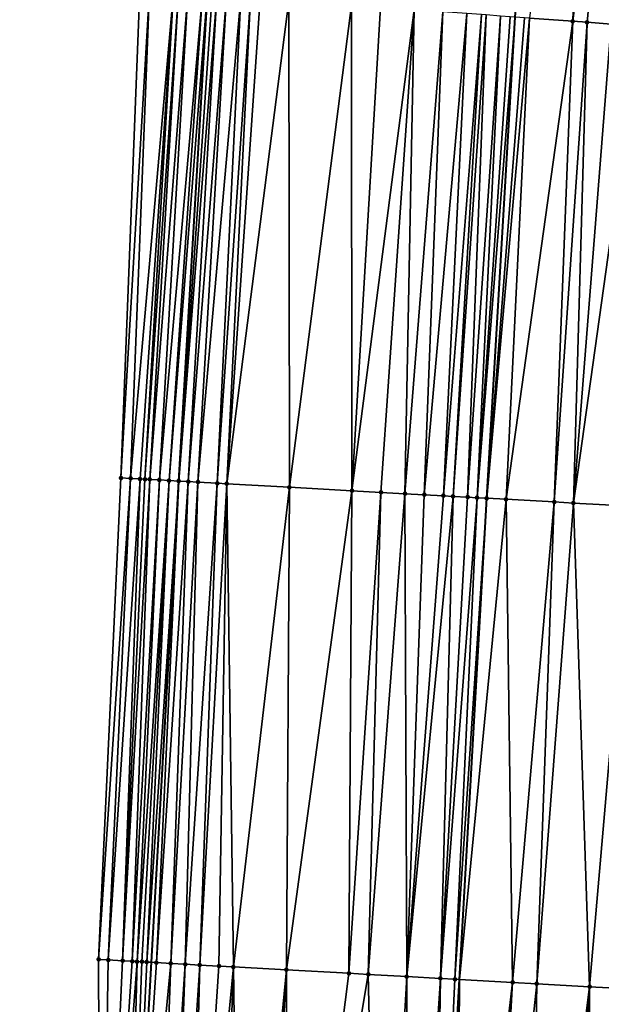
# Model space of a CAD drawing. Header units: feet. Extents: x 2004186 to 2014793, y 836912 to 864902.
# Tile 894 of 974: x 2004192 to 2004216, y 861301 to 861342. Entities that reach past the tile are written whole.
import ezdxf

# ---------------------------------------------------------------- set-up
doc = ezdxf.new("R2010")
doc.units = ezdxf.units.FT
doc.header["$LTSCALE"] = 100
doc.header["$MEASUREMENT"] = 0
for name, color, linetype, lineweight in [('EP_Travel Lane', 5, 'Continuous', 40), ('GPL_Skip Line', 2, 'Continuous', 40), ('Road Shots', 4, 'Continuous', 200), ('Road X-Section', 30, 'Continuous', 13)]:
    doc.layers.add(name, color=color, linetype=linetype, lineweight=lineweight)
doc.layers.add('I-77 SB_MM21-27-Surface-Border', color=7, linetype='Continuous')
doc.layers.add('I-77 SB_MM21-27-Surface-TIN', color=7, linetype='Continuous')

msp = doc.modelspace()

# ---------------------------------------------------------------- linework, layer by layer
at = {"layer": 'EP_Travel Lane'}
msp.add_polyline3d([(2004193.567376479, 861222.8681112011, 464.6402158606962), (2004194.269244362, 861242.852130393, 465.0296214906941), (2004195.06144865, 861263.0583891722, 465.4273812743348), (2004196.183748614, 861283.0227706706, 465.832799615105), (2004197.306055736, 861302.987279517, 466.2315864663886), (2004198.428383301, 861322.9521519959, 466.6114226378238), (2004199.619455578, 861343.1277020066, 467.0393112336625), (2004201.10415159, 861363.0680941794, 467.4599780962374), (2004202.588796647, 861383.0078019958, 467.9133924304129), (2004204.073486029, 861402.9481051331, 468.3383180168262), (2004205.589637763, 861423.0451644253, 468.7346674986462), (2004207.323191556, 861442.9660275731, 469.1279587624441), (2004209.056730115, 861462.8867156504, 469.5303778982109), (2004210.790310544, 861482.8078848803, 469.907707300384), (2004212.544174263, 861502.873423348, 470.2992342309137), (2004214.489620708, 861522.7748377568, 470.6858175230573)], dxfattribs=at)
at = {"layer": 'GPL_Skip Line'}
msp.add_polyline3d([(2004206.222968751, 861222.3863493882, 464.2870820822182), (2004206.99498146, 861242.3675501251, 464.6817865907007), (2004207.833266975, 861262.3458745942, 465.0625304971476), (2004208.958032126, 861282.3105283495, 465.4465927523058), (2004210.08279819, 861302.275198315, 465.82981007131), (2004211.207583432, 861322.240208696, 466.1952837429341), (2004212.378729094, 861342.2013238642, 466.6073864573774), (2004213.840766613, 861362.1430692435, 467.0427102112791), (2004215.302792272, 861382.084652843, 467.4857766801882), (2004216.764856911, 861402.0267681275, 467.9033969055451), (2004218.248480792, 861421.9678988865, 468.2860664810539), (2004219.957565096, 861441.8909316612, 468.6757061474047), (2004221.666656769, 861461.8140503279, 469.0608663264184), (2004223.375758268, 861481.7372835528, 469.44005199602), (2004225.093366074, 861501.6595996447, 469.8263800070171), (2004227.033729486, 861521.5610936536, 470.233231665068)], dxfattribs=at)
at = {"layer": 'I-77 SB_MM21-27-Surface-Border', "color": 3, "linetype": 'ByBlock', "lineweight": -2}
msp.add_polyline3d([(2004191.833385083, 861222.9340267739, 464.6931279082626), (2004193.804542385, 861242.8699143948, 465.037978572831), (2004193.855012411, 861263.1259098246, 465.4506248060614), (2004195.179449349, 861283.0791084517, 465.8453866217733), (2004195.106055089, 861303.1102086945, 466.2842758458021), (2004196.031128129, 861323.0859568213, 466.6764393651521), (2004196.819713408, 861343.3314313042, 467.1123816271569), (2004198.281771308, 861363.2734546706, 467.5344078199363), (2004199.74378023, 861383.2148099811, 467.9883967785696), (2004201.20582389, 861403.156639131, 468.4197146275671), (2004202.704687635, 861423.291001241, 468.8199217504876), (2004204.613037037, 861443.1969044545, 469.2114118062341), (2004206.521381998, 861463.1027558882, 469.6055981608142), (2004208.828322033, 861482.9751044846, 469.964049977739), (2004210.95935604, 861503.0270322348, 470.3435030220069), (2004213.098814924, 861522.9095220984, 470.7305084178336)], dxfattribs=at)
at = {"layer": 'I-77 SB_MM21-27-Surface-TIN', "color": 128, "linetype": 'ByBlock', "lineweight": -2}
for points in [[(2004215.436572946, 861362.027295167, 466.9844838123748), (2004212.97715234, 861342.1578522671, 466.5882471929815), (2004214.772441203, 861342.0276983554, 466.51834381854)], [(2004217.23186135, 861361.8971349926, 466.914879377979), (2004215.436572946, 861362.027295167, 466.9844838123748), (2004214.772441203, 861342.0276983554, 466.51834381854)], [(2004217.23186135, 861361.8971349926, 466.914879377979), (2004214.772441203, 861342.0276983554, 466.51834381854), (2004215.370867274, 861341.984265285, 466.4973606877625)], [(2004217.23186135, 861361.8971349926, 466.914879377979), (2004215.370867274, 861341.984265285, 466.4973606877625), (2004216.368251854, 861341.9119831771, 466.4572992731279)], [(2004197.218659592, 861343.30241414, 467.1013498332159), (2004196.819713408, 861343.3314313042, 467.1123816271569), (2004196.031128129, 861323.0859568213, 466.6764393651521)], [(2004197.218659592, 861343.30241414, 467.1013498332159), (2004196.031128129, 861323.0859568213, 466.6764393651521), (2004196.430513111, 861323.0637815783, 466.6595404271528)], [(2004198.216029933, 861343.2299378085, 467.0705838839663), (2004197.218659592, 861343.30241414, 467.1013498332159), (2004196.430513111, 861323.0637815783, 466.6595404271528)], [(2004198.216029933, 861343.2299378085, 467.0705838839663), (2004196.430513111, 861323.0637815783, 466.6595404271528), (2004196.829901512, 861323.0416670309, 466.63947782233)], [(2004198.216029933, 861343.2299378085, 467.0705838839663), (2004196.829901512, 861323.0416670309, 466.63947782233), (2004197.029593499, 861323.0305704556, 466.6314950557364)], [(2004198.415502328, 861343.2154197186, 467.0655230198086), (2004198.216029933, 861343.2299378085, 467.0705838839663), (2004197.029593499, 861323.0305704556, 466.6314950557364)], [(2004198.415502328, 861343.2154197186, 467.0655230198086), (2004197.029593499, 861323.0305704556, 466.6314950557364), (2004197.229280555, 861323.0193863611, 466.6280741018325)], [(2004198.814437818, 861343.1862566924, 467.061472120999), (2004198.415502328, 861343.2154197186, 467.0655230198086), (2004197.229280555, 861323.0193863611, 466.6280741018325)], [(2004198.814437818, 861343.1862566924, 467.061472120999), (2004197.229280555, 861323.0193863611, 466.6280741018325), (2004197.628647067, 861322.9968832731, 466.6282636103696)], [(2004199.412854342, 861343.1426934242, 467.0467202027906), (2004198.814437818, 861343.1862566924, 467.061472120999), (2004197.628647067, 861322.9968832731, 466.6282636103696)], [(2004199.412854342, 861343.1426934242, 467.0467202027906), (2004197.628647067, 861322.9968832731, 466.6282636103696), (2004198.0280221, 861322.9745314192, 466.6205702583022)], [(2004199.612330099, 861343.1282211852, 467.0394649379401), (2004199.412854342, 861343.1426934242, 467.0467202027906), (2004198.0280221, 861322.9745314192, 466.6205702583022)], [(2004199.612330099, 861343.1282211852, 467.0394649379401), (2004198.0280221, 861322.9745314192, 466.6205702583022), (2004198.427398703, 861322.9522074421, 466.6114238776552)], [(2004199.612330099, 861343.1282211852, 467.0394649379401), (2004198.427398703, 861322.9522074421, 466.6114238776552), (2004199.619455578, 861343.1277020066, 467.0393112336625)], [(2004198.427398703, 861322.9522074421, 466.6114238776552), (2004198.428383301, 861322.9521519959, 466.6114226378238), (2004199.619455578, 861343.1277020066, 467.0393112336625)], [(2004199.811801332, 861343.1136872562, 467.0351621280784), (2004199.619455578, 861343.1277020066, 467.0393112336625), (2004198.428383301, 861322.9521519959, 466.6114226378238)], [(2004200.01126831, 861343.0990952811, 467.0336373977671), (2004199.811801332, 861343.1136872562, 467.0351621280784), (2004198.428383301, 861322.9521519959, 466.6114226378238)], [(2004200.01126831, 861343.0990952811, 467.0336373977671), (2004198.428383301, 861322.9521519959, 466.6114226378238), (2004198.826765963, 861322.9297176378, 466.6109209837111)], [(2004200.410213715, 861343.0700674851, 467.0231144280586), (2004200.01126831, 861343.0990952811, 467.0336373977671), (2004198.826765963, 861322.9297176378, 466.6109209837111)], [(2004200.410213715, 861343.0700674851, 467.0231144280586), (2004198.826765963, 861322.9297176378, 466.6109209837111), (2004199.226142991, 861322.9074012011, 466.6013815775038)], [(2004201.008614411, 861343.0262883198, 467.0186952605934), (2004200.410213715, 861343.0700674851, 467.0231144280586), (2004199.226142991, 861322.9074012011, 466.6013815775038)], [(2004201.008614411, 861343.0262883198, 467.0186952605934), (2004199.226142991, 861322.9074012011, 466.6013815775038), (2004200.024884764, 861322.8625503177, 466.5936661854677)], [(2004201.407558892, 861342.9972479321, 467.0087749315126), (2004201.008614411, 861343.0262883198, 467.0186952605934), (2004200.024884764, 861322.8625503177, 466.5936661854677)], [(2004201.407558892, 861342.9972479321, 467.0087749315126), (2004200.024884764, 861322.8625503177, 466.5936661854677), (2004200.424261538, 861322.8402293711, 466.5843618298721)], [(2004201.806508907, 861342.9682830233, 466.995242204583), (2004201.407558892, 861342.9972479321, 467.0087749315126), (2004200.424261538, 861322.8402293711, 466.5843618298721)], [(2004203.003368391, 861342.8815170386, 466.9484825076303), (2004201.806508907, 861342.9682830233, 466.995242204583), (2004200.424261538, 861322.8402293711, 466.5843618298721)], [(2004203.003368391, 861342.8815170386, 466.9484825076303), (2004200.424261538, 861322.8402293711, 466.5843618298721), (2004203.020249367, 861322.6958319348, 466.4879852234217)], [(2004205.596551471, 861342.6933540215, 466.8553083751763), (2004203.003368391, 861342.8815170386, 466.9484825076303), (2004203.020249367, 861322.6958319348, 466.4879852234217)], [(2004205.596551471, 861342.6933540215, 466.8553083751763), (2004203.020249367, 861322.6958319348, 466.4879852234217), (2004205.616237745, 861322.5514442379, 466.3911009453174)], [(2004206.793407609, 861342.6065423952, 466.8107330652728), (2004205.596551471, 861342.6933540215, 466.8553083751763), (2004205.616237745, 861322.5514442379, 466.3911009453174)], [(2004208.189743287, 861342.505310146, 466.7564321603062), (2004206.793407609, 861342.6065423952, 466.8107330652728), (2004205.616237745, 861322.5514442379, 466.3911009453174)], [(2004208.189743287, 861342.505310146, 466.7564321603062), (2004205.616237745, 861322.5514442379, 466.3911009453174), (2004206.814386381, 861322.484806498, 466.3462425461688)], [(2004208.189743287, 861342.505310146, 466.7564321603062), (2004206.814386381, 861322.484806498, 466.3462425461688), (2004207.812846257, 861322.4293225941, 466.3063822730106)], [(2004209.386601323, 861342.4185244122, 466.7106176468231), (2004208.189743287, 861342.505310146, 466.7564321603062), (2004207.812846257, 861322.4293225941, 466.3063822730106)], [(2004209.386601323, 861342.4185244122, 466.7106176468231), (2004207.812846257, 861322.4293225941, 466.3063822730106), (2004208.611613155, 861322.3849176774, 466.2754215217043)], [(2004210.383979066, 861342.3461490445, 466.6750196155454), (2004209.386601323, 861342.4185244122, 466.7106176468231), (2004208.611613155, 861322.3849176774, 466.2754215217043)], [(2004210.383979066, 861342.3461490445, 466.6750196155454), (2004208.611613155, 861322.3849176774, 466.2754215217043), (2004209.410378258, 861322.3404808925, 466.2461218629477)], [(2004210.982417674, 861342.3028869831, 466.6458520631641), (2004210.383979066, 861342.3461490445, 466.6750196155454), (2004209.410378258, 861322.3404808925, 466.2461218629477)], [(2004210.982417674, 861342.3028869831, 466.6458520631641), (2004209.410378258, 861322.3404808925, 466.2461218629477), (2004209.809761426, 861322.318273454, 466.2309010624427)], [(2004211.181899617, 861342.2884991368, 466.6345577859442), (2004210.982417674, 861342.3028869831, 466.6458520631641), (2004209.809761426, 861322.318273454, 466.2309010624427)], [(2004211.181899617, 861342.2884991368, 466.6345577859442), (2004209.809761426, 861322.318273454, 466.2309010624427), (2004210.408831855, 861322.2848855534, 466.212069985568)], [(2004211.78032245, 861342.2450219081, 466.6156880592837), (2004211.181899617, 861342.2884991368, 466.6345577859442), (2004210.408831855, 861322.2848855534, 466.212069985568)], [(2004211.78032245, 861342.2450219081, 466.6156880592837), (2004210.408831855, 861322.2848855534, 466.212069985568), (2004210.808204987, 861322.2624999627, 466.2061351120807)], [(2004212.179256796, 861342.2158432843, 466.6123836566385), (2004211.78032245, 861342.2450219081, 466.6156880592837), (2004210.808204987, 861322.2624999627, 466.2061351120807)], [(2004212.179256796, 861342.2158432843, 466.6123836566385), (2004210.808204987, 861322.2624999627, 466.2061351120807), (2004212.378729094, 861342.2013238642, 466.6073864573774)], [(2004210.808204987, 861322.2624999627, 466.2061351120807), (2004211.207583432, 861322.240208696, 466.1952837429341), (2004212.378729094, 861342.2013238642, 466.6073864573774)], [(2004212.777679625, 861342.1723659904, 466.5935170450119), (2004212.378729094, 861342.2013238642, 466.6073864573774), (2004211.207583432, 861322.240208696, 466.1952837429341)], [(2004212.97715234, 861342.1578522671, 466.5882471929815), (2004212.777679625, 861342.1723659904, 466.5935170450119), (2004211.207583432, 861322.240208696, 466.1952837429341)], [(2004212.97715234, 861342.1578522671, 466.5882471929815), (2004211.207583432, 861322.240208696, 466.1952837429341), (2004212.006346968, 861322.1957440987, 466.1674337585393)], [(2004214.772441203, 861342.0276983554, 466.51834381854), (2004212.97715234, 861342.1578522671, 466.5882471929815), (2004212.006346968, 861322.1957440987, 466.1674337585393)], [(2004214.772441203, 861342.0276983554, 466.51834381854), (2004212.006346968, 861322.1957440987, 466.1674337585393), (2004214.003261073, 861322.0846760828, 466.0929364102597)], [(2004215.370867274, 861341.984265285, 466.4973606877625), (2004214.772441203, 861342.0276983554, 466.51834381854), (2004214.003261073, 861322.0846760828, 466.0929364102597)], [(2004215.370867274, 861341.984265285, 466.4973606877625), (2004214.003261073, 861322.0846760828, 466.0929364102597), (2004214.802027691, 861322.0402661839, 466.0622353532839)], [(2004216.368251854, 861341.9119831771, 466.4572992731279), (2004215.370867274, 861341.984265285, 466.4973606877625), (2004214.802027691, 861322.0402661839, 466.0622353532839)], [(2004217.565101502, 861341.8250830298, 466.416960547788), (2004216.368251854, 861341.9119831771, 466.4572992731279), (2004214.802027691, 861322.0402661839, 466.0622353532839)], [(2004217.565101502, 861341.8250830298, 466.416960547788), (2004214.802027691, 861322.0402661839, 466.0622353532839), (2004217.198317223, 861321.9068533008, 465.9796804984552)], [(2004196.430513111, 861323.0637815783, 466.6595404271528), (2004196.031128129, 861323.0859568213, 466.6764393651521), (2004195.106055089, 861303.1102086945, 466.2842758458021)], [(2004196.430513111, 861323.0637815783, 466.6595404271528), (2004195.106055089, 861303.1102086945, 466.2842758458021), (2004195.505435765, 861303.0879570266, 466.2713605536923)], [(2004196.829901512, 861323.0416670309, 466.63947782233), (2004196.430513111, 861323.0637815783, 466.6595404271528), (2004195.505435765, 861303.0879570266, 466.2713605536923)], [(2004196.829901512, 861323.0416670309, 466.63947782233), (2004195.505435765, 861303.0879570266, 466.2713605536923), (2004196.104497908, 861303.0544220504, 466.2601957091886)], [(2004197.029593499, 861323.0305704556, 466.6314950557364), (2004196.829901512, 861323.0416670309, 466.63947782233), (2004196.104497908, 861303.0544220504, 466.2601957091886)], [(2004197.229280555, 861323.0193863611, 466.6280741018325), (2004197.029593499, 861323.0305704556, 466.6314950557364), (2004196.104497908, 861303.0544220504, 466.2601957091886)], [(2004197.229280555, 861323.0193863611, 466.6280741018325), (2004196.104497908, 861303.0544220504, 466.2601957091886), (2004196.503871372, 861303.0320423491, 466.2539539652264)], [(2004197.628647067, 861322.9968832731, 466.6282636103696), (2004197.229280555, 861323.0193863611, 466.6280741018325), (2004196.503871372, 861303.0320423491, 466.2539539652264)], [(2004197.628647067, 861322.9968832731, 466.6282636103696), (2004196.503871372, 861303.0320423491, 466.2539539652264), (2004196.703561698, 861303.0209163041, 466.247507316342)], [(2004198.0280221, 861322.9745314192, 466.6205702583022), (2004197.628647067, 861322.9968832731, 466.6282636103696), (2004196.703561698, 861303.0209163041, 466.247507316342)], [(2004198.0280221, 861322.9745314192, 466.6205702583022), (2004196.703561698, 861303.0209163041, 466.247507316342), (2004196.903254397, 861303.0098323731, 466.238865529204)], [(2004198.0280221, 861322.9745314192, 466.6205702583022), (2004196.903254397, 861303.0098323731, 466.238865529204), (2004197.102943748, 861302.9986890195, 466.2333210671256)], [(2004198.427398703, 861322.9522074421, 466.6114238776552), (2004198.0280221, 861322.9745314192, 466.6205702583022), (2004197.102943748, 861302.9986890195, 466.2333210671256)], [(2004198.427398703, 861322.9522074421, 466.6114238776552), (2004197.102943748, 861302.9986890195, 466.2333210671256), (2004197.306055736, 861302.987279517, 466.2315864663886)], [(2004198.427398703, 861322.9522074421, 466.6114238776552), (2004197.306055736, 861302.987279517, 466.2315864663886), (2004198.428383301, 861322.9521519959, 466.6114226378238)], [(2004197.502314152, 861302.9762550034, 466.229910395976), (2004198.428383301, 861322.9521519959, 466.6114226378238), (2004197.306055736, 861302.987279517, 466.2315864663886)], [(2004198.826765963, 861322.9297176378, 466.6109209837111), (2004198.428383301, 861322.9521519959, 466.6114226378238), (2004197.502314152, 861302.9762550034, 466.229910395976)], [(2004198.826765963, 861322.9297176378, 466.6109209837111), (2004197.502314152, 861302.9762550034, 466.229910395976), (2004198.101370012, 861302.9426085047, 466.2245585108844)], [(2004199.226142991, 861322.9074012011, 466.6013815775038), (2004198.826765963, 861322.9297176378, 466.6109209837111), (2004198.101370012, 861302.9426085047, 466.2245585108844)], [(2004199.226142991, 861322.9074012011, 466.6013815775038), (2004198.101370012, 861302.9426085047, 466.2245585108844), (2004198.700430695, 861302.9090476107, 466.2147446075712)], [(2004200.024884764, 861322.8625503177, 466.5936661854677), (2004199.226142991, 861322.9074012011, 466.6013815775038), (2004198.700430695, 861302.9090476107, 466.2147446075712)], [(2004200.024884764, 861322.8625503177, 466.5936661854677), (2004198.700430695, 861302.9090476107, 466.2147446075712), (2004199.299498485, 861302.8756128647, 466.198355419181)], [(2004200.424261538, 861322.8402293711, 466.5843618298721), (2004200.024884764, 861322.8625503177, 466.5936661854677), (2004199.299498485, 861302.8756128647, 466.198355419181)], [(2004200.424261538, 861322.8402293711, 466.5843618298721), (2004199.299498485, 861302.8756128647, 466.198355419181), (2004200.098264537, 861302.8311929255, 466.1681778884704)], [(2004200.424261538, 861322.8402293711, 466.5843618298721), (2004200.098264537, 861302.8311929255, 466.1681778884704), (2004200.697339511, 861302.7978856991, 466.1451419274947)], [(2004203.020249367, 861322.6958319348, 466.4879852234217), (2004200.424261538, 861322.8402293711, 466.5843618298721), (2004200.697339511, 861302.7978856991, 466.1451419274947)], [(2004203.020249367, 861322.6958319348, 466.4879852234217), (2004200.697339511, 861302.7978856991, 466.1451419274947), (2004202.893932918, 861302.67549594, 466.07439889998)], [(2004205.616237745, 861322.5514442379, 466.3911009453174), (2004203.020249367, 861322.6958319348, 466.4879852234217), (2004202.893932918, 861302.67549594, 466.07439889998)], [(2004205.616237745, 861322.5514442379, 466.3911009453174), (2004202.893932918, 861302.67549594, 466.07439889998), (2004205.489911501, 861302.530934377, 465.9865777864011)], [(2004206.814386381, 861322.484806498, 466.3462425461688), (2004205.616237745, 861322.5514442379, 466.3911009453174), (2004205.489911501, 861302.530934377, 465.9865777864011)], [(2004206.814386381, 861322.484806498, 466.3462425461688), (2004205.489911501, 861302.530934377, 465.9865777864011), (2004206.288678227, 861302.4865264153, 465.955775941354)], [(2004207.812846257, 861322.4293225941, 466.3063822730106), (2004206.814386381, 861322.484806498, 466.3462425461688), (2004206.288678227, 861302.4865264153, 465.955775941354)], [(2004207.812846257, 861322.4293225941, 466.3063822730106), (2004206.288678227, 861302.4865264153, 465.955775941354), (2004207.886202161, 861302.3975415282, 465.9029792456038)], [(2004208.611613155, 861322.3849176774, 466.2754215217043), (2004207.812846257, 861322.4293225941, 466.3063822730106), (2004207.886202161, 861302.3975415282, 465.9029792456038)], [(2004209.410378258, 861322.3404808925, 466.2461218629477), (2004208.611613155, 861322.3849176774, 466.2754215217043), (2004207.886202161, 861302.3975415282, 465.9029792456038)], [(2004209.809761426, 861322.318273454, 466.2309010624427), (2004209.410378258, 861322.3404808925, 466.2461218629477), (2004207.886202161, 861302.3975415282, 465.9029792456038)], [(2004209.809761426, 861322.318273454, 466.2309010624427), (2004207.886202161, 861302.3975415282, 465.9029792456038), (2004209.284040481, 861302.3197663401, 465.8522688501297)], [(2004210.408831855, 861322.2848855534, 466.212069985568), (2004209.809761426, 861322.318273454, 466.2309010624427), (2004209.284040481, 861302.3197663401, 465.8522688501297)], [(2004210.808204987, 861322.2624999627, 466.2061351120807), (2004210.408831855, 861322.2848855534, 466.212069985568), (2004209.284040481, 861302.3197663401, 465.8522688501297)], [(2004210.808204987, 861322.2624999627, 466.2061351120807), (2004209.284040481, 861302.3197663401, 465.8522688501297), (2004209.883106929, 861302.2863077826, 465.8371208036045)], [(2004210.808204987, 861322.2624999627, 466.2061351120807), (2004209.883106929, 861302.2863077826, 465.8371208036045), (2004211.207583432, 861322.240208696, 466.1952837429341)], [(2004209.883106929, 861302.2863077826, 465.8371208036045), (2004210.08279819, 861302.275198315, 465.82981007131), (2004211.207583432, 861322.240208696, 466.1952837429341)], [(2004212.006346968, 861322.1957440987, 466.1674337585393), (2004211.207583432, 861322.240208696, 466.1952837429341), (2004210.08279819, 861302.275198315, 465.82981007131)], [(2004212.006346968, 861322.1957440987, 466.1674337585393), (2004210.08279819, 861302.275198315, 465.82981007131), (2004212.279402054, 861302.1529941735, 465.7493920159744)], [(2004214.003261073, 861322.0846760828, 466.0929364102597), (2004212.006346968, 861322.1957440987, 466.1674337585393), (2004212.279402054, 861302.1529941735, 465.7493920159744)], [(2004214.003261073, 861322.0846760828, 466.0929364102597), (2004212.279402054, 861302.1529941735, 465.7493920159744), (2004213.277859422, 861302.0974657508, 465.7118524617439)], [(2004214.802027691, 861322.0402661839, 466.0622353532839), (2004214.003261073, 861322.0846760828, 466.0929364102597), (2004213.277859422, 861302.0974657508, 465.7118524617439)], [(2004214.802027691, 861322.0402661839, 466.0622353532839), (2004213.277859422, 861302.0974657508, 465.7118524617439), (2004215.474462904, 861301.97525483, 465.631787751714)], [(2004217.198317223, 861321.9068533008, 465.9796804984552), (2004214.802027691, 861322.0402661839, 466.0622353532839), (2004215.474462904, 861301.97525483, 465.631787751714)], [(2004217.198317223, 861321.9068533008, 465.9796804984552), (2004215.474462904, 861301.97525483, 465.631787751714), (2004217.870752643, 861301.8418456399, 465.5490409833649)], [(2004195.505435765, 861303.0879570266, 466.2713605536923), (2004195.106055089, 861303.1102086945, 466.2842758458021), (2004195.179449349, 861283.0791084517, 465.8453866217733)], [(2004196.104497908, 861303.0544220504, 466.2601957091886), (2004195.505435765, 861303.0879570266, 466.2713605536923), (2004195.179449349, 861283.0791084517, 465.8453866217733)], [(2004196.503871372, 861303.0320423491, 466.2539539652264), (2004196.104497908, 861303.0544220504, 466.2601957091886), (2004195.179449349, 861283.0791084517, 465.8453866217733)], [(2004196.703561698, 861303.0209163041, 466.247507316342), (2004196.503871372, 861303.0320423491, 466.2539539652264), (2004195.179449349, 861283.0791084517, 465.8453866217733)], [(2004196.703561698, 861303.0209163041, 466.247507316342), (2004195.179449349, 861283.0791084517, 465.8453866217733), (2004196.177879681, 861283.0231001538, 465.8328598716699)], [(2004196.903254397, 861303.0098323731, 466.238865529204), (2004196.703561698, 861303.0209163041, 466.247507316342), (2004196.177879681, 861283.0231001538, 465.8328598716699)], [(2004197.102943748, 861302.9986890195, 466.2333210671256), (2004196.903254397, 861303.0098323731, 466.238865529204), (2004196.177879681, 861283.0231001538, 465.8328598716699)], [(2004197.102943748, 861302.9986890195, 466.2333210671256), (2004196.177879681, 861283.0231001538, 465.8328598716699), (2004197.306055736, 861302.987279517, 466.2315864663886)], [(2004196.177879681, 861283.0231001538, 465.8328598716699), (2004196.183748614, 861283.0227706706, 465.832799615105), (2004197.306055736, 861302.987279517, 466.2315864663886)], [(2004197.502314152, 861302.9762550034, 466.229910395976), (2004197.306055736, 861302.987279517, 466.2315864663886), (2004196.183748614, 861283.0227706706, 465.832799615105)], [(2004198.101370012, 861302.9426085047, 466.2245585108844), (2004197.502314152, 861302.9762550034, 466.229910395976), (2004196.183748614, 861283.0227706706, 465.832799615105)], [(2004198.101370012, 861302.9426085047, 466.2245585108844), (2004196.183748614, 861283.0227706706, 465.832799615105), (2004197.375993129, 861282.9558378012, 465.8205587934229)], [(2004198.700430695, 861302.9090476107, 466.2147446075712), (2004198.101370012, 861302.9426085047, 466.2245585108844), (2004197.375993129, 861282.9558378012, 465.8205587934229)], [(2004198.700430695, 861302.9090476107, 466.2147446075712), (2004197.375993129, 861282.9558378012, 465.8205587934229), (2004197.975056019, 861282.9223160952, 465.8087022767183)], [(2004199.299498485, 861302.8756128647, 466.198355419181), (2004198.700430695, 861302.9090476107, 466.2147446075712), (2004197.975056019, 861282.9223160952, 465.8087022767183)], [(2004199.299498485, 861302.8756128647, 466.198355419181), (2004197.975056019, 861282.9223160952, 465.8087022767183), (2004198.77381577, 861282.8777843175, 465.7843541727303)], [(2004200.098264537, 861302.8311929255, 466.1681778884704), (2004199.299498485, 861302.8756128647, 466.198355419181), (2004198.77381577, 861282.8777843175, 465.7843541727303)], [(2004200.697339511, 861302.7978856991, 466.1451419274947), (2004200.098264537, 861302.8311929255, 466.1681778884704), (2004198.77381577, 861282.8777843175, 465.7843541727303)], [(2004200.697339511, 861302.7978856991, 466.1451419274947), (2004198.77381577, 861282.8777843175, 465.7843541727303), (2004199.971959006, 861282.811050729, 465.7444920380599)], [(2004200.697339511, 861302.7978856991, 466.1451419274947), (2004199.971959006, 861282.811050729, 465.7444920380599), (2004200.970411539, 861282.7554364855, 465.7114257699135)], [(2004202.893932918, 861302.67549594, 466.07439889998), (2004200.697339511, 861302.7978856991, 466.1451419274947), (2004200.970411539, 861282.7554364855, 465.7114257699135)], [(2004202.893932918, 861302.67549594, 466.07439889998), (2004200.970411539, 861282.7554364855, 465.7114257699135), (2004201.769172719, 861282.7109300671, 465.6857558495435)], [(2004202.893932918, 861302.67549594, 466.07439889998), (2004201.769172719, 861282.7109300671, 465.6857558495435), (2004202.967313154, 861282.6441467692, 465.6484847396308)], [(2004205.489911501, 861302.530934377, 465.9865777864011), (2004202.893932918, 861302.67549594, 466.07439889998), (2004202.967313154, 861282.6441467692, 465.6484847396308)], [(2004206.288678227, 861302.4865264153, 465.955775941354), (2004205.489911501, 861302.530934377, 465.9865777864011), (2004202.967313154, 861282.6441467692, 465.6484847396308)], [(2004206.288678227, 861302.4865264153, 465.955775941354), (2004202.967313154, 861282.6441467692, 465.6484847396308), (2004206.761439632, 861282.4329343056, 465.5164915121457)], [(2004207.886202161, 861302.3975415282, 465.9029792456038), (2004206.288678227, 861302.4865264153, 465.955775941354), (2004206.761439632, 861282.4329343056, 465.5164915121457)], [(2004207.886202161, 861302.3975415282, 465.9029792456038), (2004206.761439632, 861282.4329343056, 465.5164915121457), (2004207.959586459, 861282.3662644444, 465.4733076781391)], [(2004209.284040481, 861302.3197663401, 465.8522688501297), (2004207.886202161, 861302.3975415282, 465.9029792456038), (2004207.959586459, 861282.3662644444, 465.4733076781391)], [(2004209.284040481, 861302.3197663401, 465.8522688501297), (2004207.959586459, 861282.3662644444, 465.4733076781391), (2004208.958032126, 861282.3105283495, 465.4465927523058)], [(2004209.883106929, 861302.2863077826, 465.8371208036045), (2004209.284040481, 861302.3197663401, 465.8522688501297), (2004208.958032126, 861282.3105283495, 465.4465927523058)], [(2004209.883106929, 861302.2863077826, 465.8371208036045), (2004208.958032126, 861282.3105283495, 465.4465927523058), (2004210.08279819, 861302.275198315, 465.82981007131)], [(2004209.15772126, 861282.2993811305, 465.4412497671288), (2004210.08279819, 861302.275198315, 465.82981007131), (2004208.958032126, 861282.3105283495, 465.4465927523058)], [(2004209.956484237, 861282.2549066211, 465.4139166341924), (2004210.08279819, 861302.275198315, 465.82981007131), (2004209.15772126, 861282.2993811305, 465.4412497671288)], [(2004212.279402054, 861302.1529941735, 465.7493920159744), (2004210.08279819, 861302.275198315, 465.82981007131), (2004209.956484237, 861282.2549066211, 465.4139166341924)], [(2004212.279402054, 861302.1529941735, 465.7493920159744), (2004209.956484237, 861282.2549066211, 465.4139166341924), (2004211.154634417, 861282.1882962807, 465.3676303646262)], [(2004213.277859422, 861302.0974657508, 465.7118524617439), (2004212.279402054, 861302.1529941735, 465.7493920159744), (2004211.154634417, 861282.1882962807, 465.3676303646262)], [(2004213.277859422, 861302.0974657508, 465.7118524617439), (2004211.154634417, 861282.1882962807, 465.3676303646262), (2004212.951850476, 861282.0882172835, 465.3067224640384)], [(2004215.474462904, 861301.97525483, 465.631787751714), (2004213.277859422, 861302.0974657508, 465.7118524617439), (2004212.951850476, 861282.0882172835, 465.3067224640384)], [(2004215.474462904, 861301.97525483, 465.631787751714), (2004212.951850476, 861282.0882172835, 465.3067224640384), (2004213.750612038, 861282.0437176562, 465.280698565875)], [(2004215.474462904, 861301.97525483, 465.631787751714), (2004213.750612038, 861282.0437176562, 465.280698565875), (2004214.549376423, 861281.9992681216, 465.2520636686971)], [(2004215.474462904, 861301.97525483, 465.631787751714), (2004214.549376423, 861281.9992681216, 465.2520636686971), (2004215.547822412, 861281.9435377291, 465.2250514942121)], [(2004217.870752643, 861301.8418456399, 465.5490409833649), (2004215.474462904, 861301.97525483, 465.631787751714), (2004215.547822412, 861281.9435377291, 465.2250514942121)], [(2004217.870752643, 861301.8418456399, 465.5490409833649), (2004215.547822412, 861281.9435377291, 465.2250514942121), (2004216.546277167, 861281.8879629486, 465.1899282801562)]]:
    msp.add_3dface(points, dxfattribs=at)
at = {"layer": 'Road Shots', "lineweight": 100}
for p in [(2004214.772441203, 861342.0276983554, 466.51834381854), (2004215.370867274, 861341.984265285, 466.4973606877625), (2004196.031128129, 861323.0859568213, 466.6764393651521), (2004196.430513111, 861323.0637815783, 466.6595404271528), (2004196.829901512, 861323.0416670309, 466.63947782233), (2004197.029593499, 861323.0305704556, 466.6314950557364), (2004197.229280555, 861323.0193863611, 466.6280741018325), (2004197.628647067, 861322.9968832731, 466.6282636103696), (2004198.0280221, 861322.9745314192, 466.6205702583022), (2004198.427398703, 861322.9522074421, 466.6114238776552), (2004198.826765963, 861322.9297176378, 466.6109209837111), (2004199.226142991, 861322.9074012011, 466.6013815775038), (2004200.024884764, 861322.8625503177, 466.5936661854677), (2004200.424261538, 861322.8402293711, 466.5843618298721), (2004203.020249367, 861322.6958319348, 466.4879852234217), (2004205.616237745, 861322.5514442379, 466.3911009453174), (2004206.814386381, 861322.484806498, 466.3462425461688), (2004207.812846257, 861322.4293225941, 466.3063822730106), (2004208.611613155, 861322.3849176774, 466.2754215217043), (2004209.410378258, 861322.3404808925, 466.2461218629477), (2004209.809761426, 861322.318273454, 466.2309010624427), (2004210.408831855, 861322.2848855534, 466.212069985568), (2004210.808204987, 861322.2624999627, 466.2061351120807), (2004211.207583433, 861322.240208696, 466.1952837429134), (2004212.006346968, 861322.1957440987, 466.1674337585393), (2004214.003261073, 861322.0846760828, 466.0929364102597), (2004214.802027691, 861322.0402661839, 466.0622353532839), (2004195.106055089, 861303.1102086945, 466.2842758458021), (2004195.505435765, 861303.0879570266, 466.2713605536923), (2004196.104497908, 861303.0544220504, 466.2601957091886), (2004196.503871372, 861303.0320423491, 466.2539539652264), (2004196.703561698, 861303.0209163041, 466.247507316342), (2004196.903254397, 861303.0098323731, 466.238865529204), (2004197.102943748, 861302.9986890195, 466.2333210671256), (2004197.502314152, 861302.9762550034, 466.229910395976), (2004198.101370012, 861302.9426085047, 466.2245585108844), (2004198.700430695, 861302.9090476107, 466.2147446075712), (2004199.299498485, 861302.8756128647, 466.198355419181), (2004200.098264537, 861302.8311929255, 466.1681778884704), (2004200.697339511, 861302.7978856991, 466.1451419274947), (2004202.893932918, 861302.67549594, 466.07439889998), (2004205.489911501, 861302.530934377, 465.9865777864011), (2004206.288678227, 861302.4865264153, 465.955775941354), (2004207.886202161, 861302.3975415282, 465.9029792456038), (2004209.284040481, 861302.3197663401, 465.8522688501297), (2004209.883106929, 861302.2863077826, 465.8371208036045), (2004212.279402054, 861302.1529941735, 465.7493920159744), (2004213.277859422, 861302.0974657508, 465.7118524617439), (2004215.474462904, 861301.97525483, 465.631787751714)]:
    msp.add_point(p, dxfattribs=at)
at = {"layer": 'Road X-Section', "extrusion": (0.07310312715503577, 0.9971044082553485, 0.02094592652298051), "elevation": 1005372.071848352, "flags": 128}
msp.add_lwpolyline([(-1935851.299253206, -20595.85568803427), (-1935851.699253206, -20595.866722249), (-1935852.699253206, -20595.89749494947), (-1935852.899253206, -20595.90255692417), (-1935853.299253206, -20595.90660871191), (-1935853.899253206, -20595.92136386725), (-1935854.099253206, -20595.92862072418), (-1935854.299253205, -20595.93292447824), (-1935854.499253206, -20595.93444954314), (-1935854.899253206, -20595.94497482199), (-1935855.499253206, -20595.94939495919), (-1935855.899253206, -20595.95931746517), (-1935856.299253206, -20595.97285316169), (-1935857.499253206, -20596.0196231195), (-1935860.099253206, -20596.11281769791), (-1935861.299253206, -20596.15740278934), (-1935862.699253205, -20596.21171561), (-1935863.899253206, -20596.25754017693), (-1935864.899253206, -20596.29314601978), (-1935865.499253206, -20596.32231997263), (-1935865.699253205, -20596.33361672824), (-1935866.299253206, -20596.35249059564), (-1935866.699253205, -20596.3557957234), (-1935866.899253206, -20596.36079401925), (-1935867.299253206, -20596.37466647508), (-1935867.499253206, -20596.37993748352), (-1935869.299253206, -20596.44985619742), (-1935869.899253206, -20596.4708439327), (-1935870.899253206, -20596.51091413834), (-1935872.099253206, -20596.55126171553), (-1935873.099253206, -20596.58851918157), (-1935874.099253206, -20596.62178771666), (-1935875.299253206, -20596.66667718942), (-1935876.299253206, -20596.70437218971), (-1935877.299253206, -20596.75088655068), (-1935877.699253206, -20596.77702034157), (-1935877.899253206, -20596.78851665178), (-1935878.099253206, -20596.80228069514), (-1935878.299253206, -20596.8191172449), (-1935878.499253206, -20596.83935315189), (-1935878.699253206, -20596.85580510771), (-1935878.899253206, -20596.86995276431), (-1935879.099253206, -20596.88670980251), (-1935879.499253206, -20596.92963655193), (-1935879.699253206, -20596.94955047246), (-1935880.499253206, -20597.01516365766), (-1935880.699253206, -20597.02737354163), (-1935880.899253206, -20597.03629622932), (-1935881.499253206, -20597.08426283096)], dxfattribs=at)
at = {"layer": 'Road X-Section', "extrusion": (0.05623824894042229, 0.9982325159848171, 0.01921206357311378), "elevation": 972522.1523118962, "flags": 128}
msp.add_lwpolyline([(-1952574.728784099, -18220.84397507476), (-1952575.128784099, -18220.86087713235), (-1952575.528784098, -18220.88094344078), (-1952575.728784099, -18220.88892768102), (-1952575.928784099, -18220.89234926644), (-1952576.328784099, -18220.89215972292), (-1952576.728784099, -18220.8998544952), (-1952577.128784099, -18220.9090025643), (-1952577.528784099, -18220.90950555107), (-1952577.928784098, -18220.91904671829), (-1952578.728784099, -18220.9267635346), (-1952579.128784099, -18220.93606960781), (-1952581.728784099, -18221.03246400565), (-1952584.328784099, -18221.12936616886), (-1952585.528784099, -18221.174232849), (-1952586.528784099, -18221.21410048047), (-1952587.328784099, -18221.24506694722), (-1952588.128784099, -18221.27437201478), (-1952588.528784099, -18221.28959562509), (-1952589.128784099, -18221.30843017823), (-1952589.528784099, -18221.31436614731), (-1952589.928784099, -18221.32521951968), (-1952590.728784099, -18221.35307464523), (-1952592.728784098, -18221.42758574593), (-1952593.528784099, -18221.45829247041), (-1952595.928784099, -18221.54086256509), (-1952597.128784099, -18221.57444006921), (-1952598.528784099, -18221.62561268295), (-1952599.128784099, -18221.64951339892), (-1952599.928784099, -18221.68582583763), (-1952600.128784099, -18221.69616847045), (-1952600.528784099, -18221.72277120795), (-1952600.928784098, -18221.74385193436), (-1952601.328784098, -18221.77425232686), (-1952601.528784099, -18221.78689457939), (-1952601.728784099, -18221.79573532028), (-1952601.928784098, -18221.8074318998), (-1952602.128784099, -18221.82408120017), (-1952602.528784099, -18221.8657843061), (-1952602.928784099, -18221.91012625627), (-1952603.128784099, -18221.92886671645), (-1952603.328784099, -18221.94461173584), (-1952603.928784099, -18221.98599092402), (-1952604.128784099, -18222.00116891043), (-1952604.328784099, -18222.01410318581)], dxfattribs=at)
at = {"layer": 'Road X-Section', "extrusion": (0.05623824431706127, 0.9982325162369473, 0.01921206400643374), "elevation": 972502.1432630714, "flags": 128}
msp.add_lwpolyline([(-1952574.933288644, -18220.85214654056), (-1952575.333288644, -18220.86506421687), (-1952575.933288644, -18220.87623112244), (-1952576.333288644, -18220.88247401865), (-1952576.533288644, -18220.8889218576), (-1952576.733288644, -18220.89756524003), (-1952576.933288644, -18220.90311072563), (-1952577.333288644, -18220.9065220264), (-1952577.933288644, -18220.91187489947), (-1952578.533288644, -18220.92169061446), (-1952579.133288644, -18220.93808282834), (-1952579.933288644, -18220.9682659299), (-1952580.533288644, -18220.99130614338), (-1952582.733288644, -18221.06206223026), (-1952585.333288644, -18221.14989955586), (-1952586.133288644, -18221.18070708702), (-1952587.733288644, -18221.23351352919), (-1952589.133288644, -18221.28423328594), (-1952589.733288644, -18221.29938412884), (-1952592.133288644, -18221.38712911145), (-1952593.133288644, -18221.42467559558), (-1952595.333288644, -18221.50475508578), (-1952597.733288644, -18221.58751712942), (-1952598.533288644, -18221.616013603), (-1952599.733288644, -18221.65645105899), (-1952600.133288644, -18221.67406744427), (-1952600.933288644, -18221.71691902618), (-1952601.733288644, -18221.77227021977), (-1952601.933288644, -18221.78916925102), (-1952602.933288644, -18221.88410308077), (-1952603.533288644, -18221.93538652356), (-1952603.933288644, -18221.96796162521)], dxfattribs=at)

doc.saveas('drawing.dxf')
